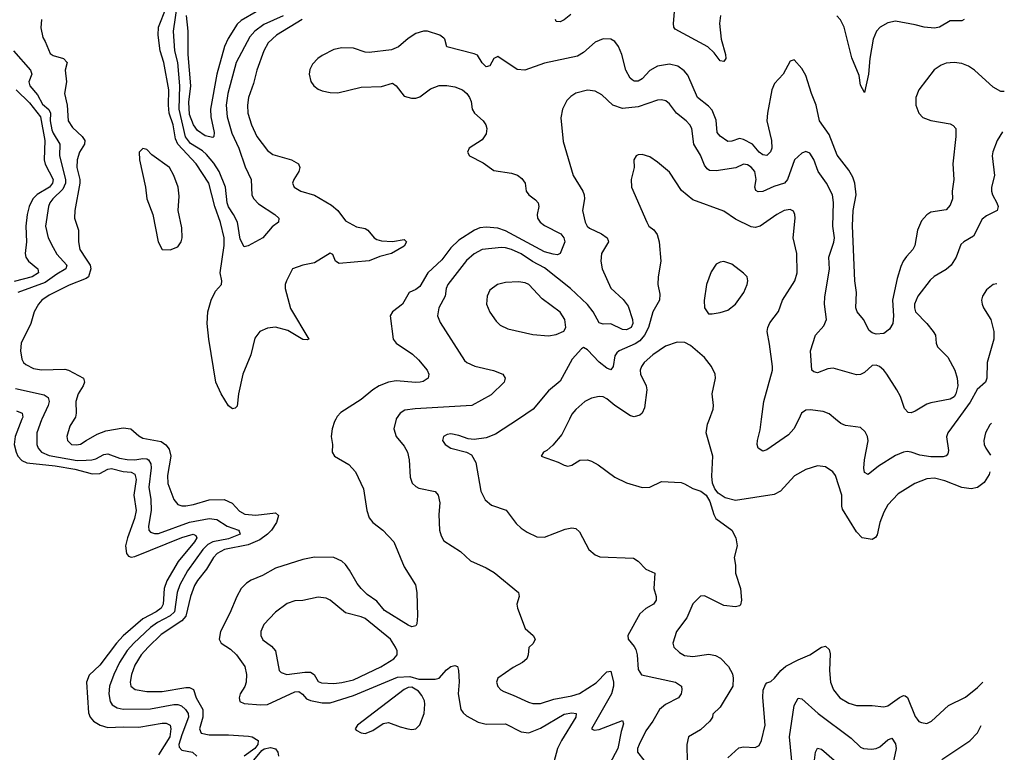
# Model space of a CAD drawing. Header units: inches. Extents: x 1552611 to 1694776, y 811966 to 917215.
# Tile 548 of 549: x 1689659 to 1694708, y 908290 to 912049. Entities that reach past the tile are written whole.
import ezdxf

# ---------------------------------------------------------------- set-up
doc = ezdxf.new("R2010")
doc.units = ezdxf.units.IN
doc.header["$MEASUREMENT"] = 0
for name, color, linetype in [('B6980', 7, 'Continuous'), ('B6981', 7, 'Continuous'), ('B6990', 7, 'Continuous'), ('B6991', 7, 'Continuous')]:
    doc.layers.add(name, color=color, linetype=linetype)

msp = doc.modelspace()

# ---------------------------------------------------------------- linework, layer by layer
at = {"layer": 'B6980', "color": 5}
for points, elevation in [([(1689670.6, 910000), (1689635.3, 909910), (1689630.1, 909870.1), (1689640.1, 909830), (1689650.1, 909810), (1689670, 909787), (1689694.9, 909774.9), (1689840.4, 909760.4), (1689942.2, 909742.2), (1690000, 909726.7)], 740), ([(1689772, 910000), (1689770, 909995.8), (1689747.5, 909930), (1689746.8, 909870), (1689753.6, 909850), (1689770, 909829.6), (1689810, 909812.4), (1689953.2, 909786.8), (1690000, 909789.2)], 760), ([(1689938.4, 910000), (1689916.5, 909963.5), (1689901.3, 909910), (1689904, 909890), (1689924.4, 909870), (1689950, 909867.1), (1689970, 909871.3), (1690000, 909889.3)], 780)]:
    msp.add_lwpolyline(points, dxfattribs=dict(at, elevation=elevation))
at = {"layer": 'B6981', "color": 5}
for points, elevation in [([(1689770.2, 912050), (1689766.7, 912006.7), (1689777, 911957), (1689790, 911937.3), (1689815.9, 911875.9), (1689830, 911864.6), (1689883.8, 911850), (1689901.7, 911830), (1689891.6, 911790), (1689899.2, 911730), (1689888.4, 911670), (1689901.6, 911610), (1689908.2, 911530), (1689930, 911495.6), (1689979.8, 911450), (1689992.5, 911430), (1689991.8, 911410), (1689965.7, 911370), (1689954, 911330), (1689951.9, 911290), (1689967, 911230), (1689967.2, 911210), (1689941.7, 911070), (1689940.2, 911030), (1689960.9, 910970), (1689959.8, 910910), (1689966.9, 910870), (1690000, 910821)], 780), ([(1689627.7, 911890), (1689713.8, 911790), (1689720.7, 911770), (1689706.6, 911730), (1689710.9, 911710), (1689750, 911663.6), (1689776.3, 911616.3), (1689808.7, 911588.7), (1689816.4, 911570), (1689815.9, 911530), (1689824.1, 911484.1), (1689830, 911466.4), (1689864.1, 911410), (1689862.3, 911350), (1689893.1, 911230), (1689894.4, 911210), (1689880.7, 911179.3), (1689828.3, 911130), (1689813.4, 911110), (1689805.9, 911090), (1689791.5, 910990), (1689805, 910930), (1689830, 910879.6), (1689850, 910846), (1689900.9, 910790), (1689895.3, 910770), (1689850, 910744.1), (1689790, 910700.1), (1689650.2, 910650)], 760), ([(1689641.2, 911690), (1689710, 911622.4), (1689765.4, 911550), (1689787.1, 911430), (1689784.3, 911330), (1689790, 911307.8), (1689830.1, 911230), (1689827.8, 911210), (1689811.3, 911190), (1689747.9, 911152.1), (1689727.1, 911130), (1689707.8, 911090), (1689697.6, 911050), (1689690.1, 910989.9), (1689694.3, 910910), (1689687.6, 910850), (1689690.1, 910830), (1689703.7, 910810), (1689752, 910770), (1689754.5, 910750), (1689723.2, 910730), (1689630, 910706.1)], 740), ([(1690000, 910721.7), (1689999, 910721), (1689913.3, 910686.7), (1689810, 910636.2), (1689772.9, 910610), (1689754.5, 910590), (1689732.3, 910550), (1689715.5, 910490), (1689667.3, 910390), (1689662.2, 910350), (1689670, 910308), (1689678.5, 910290), (1689690, 910279.1), (1689730, 910258.8), (1689770, 910253.2), (1689890, 910256), (1689910, 910250.1), (1689985.3, 910210), (1689991.8, 910190), (1689984.6, 910170), (1689959.3, 910130), (1689946.8, 910090), (1689949.1, 910030), (1689944.4, 910010), (1689938.4, 910000)], 780), ([(1689637.6, 910157.6), (1689785, 910125), (1689805.4, 910110), (1689809.4, 910090), (1689805.1, 910070), (1689772, 910000)], 760), ([(1689641.7, 910041.7), (1689671.9, 910030), (1689674.6, 910010), (1689670.6, 910000)], 740)]:
    msp.add_lwpolyline(points, dxfattribs=dict(at, elevation=elevation))
at = {"layer": 'B6990', "color": 5}
for points, elevation in [([(1691279.7, 910000), (1691272.8, 909987.2), (1691261.7, 909950), (1691256.5, 909910), (1691262.8, 909870), (1691261.7, 909830), (1691273.7, 909810), (1691346.4, 909766.4), (1691380.3, 909730), (1691421.6, 909641.6), (1691438.3, 909530), (1691450, 909493.4), (1691470, 909468.7), (1691520.5, 909430), (1691578, 909370), (1691630, 909241.6), (1691688.5, 909150), (1691695.8, 909110), (1691698, 908990), (1691695.3, 908950), (1691690, 908939.3), (1691670, 908933.6), (1691650, 908942.2), (1691530, 909018.2), (1691490, 909064.9), (1691440.6, 909100.6), (1691409.9, 909129.9), (1691390, 909155.5), (1691350, 909225.3), (1691330, 909252.9), (1691310, 909271.2), (1691270, 909289.9), (1691170, 909291.6), (1691110, 909279), (1690970, 909234.5), (1690903.5, 909196.5), (1690846.4, 909173.6), (1690821.6, 909158.4), (1690795, 909130), (1690771.9, 909090), (1690735.6, 909004.4), (1690688.2, 908910), (1690681.7, 908870), (1690692.2, 908850), (1690739.3, 908819.3), (1690770, 908790.2), (1690812.6, 908730), (1690822, 908690), (1690819.4, 908650), (1690812.8, 908627.2), (1690789.3, 908590), (1690783.5, 908570), (1690788.1, 908550), (1690810, 908540.5), (1690893.6, 908533.6), (1690930, 908535.1), (1691070, 908600.9), (1691090, 908602.8), (1691109.2, 908589.2), (1691130, 908564.1), (1691150, 908555.2), (1691210, 908543.7), (1691250, 908544.1), (1691370, 908581.7), (1691595.3, 908675.3), (1691659, 908679), (1691704.9, 908664.9), (1691790, 908665.7), (1691810, 908670.3), (1691847.2, 908712.8), (1691870, 908730.9), (1691890, 908736.2), (1691903.8, 908730), (1691909.2, 908709.2), (1691911.6, 908651.6), (1691907.9, 908590), (1691921.3, 908510), (1691932.3, 908492.3), (1691950, 908476.5), (1692010, 908444.1), (1692050, 908434.6), (1692150, 908436.1), (1692230, 908394.3), (1692270, 908390.1), (1692330, 908413.3), (1692450, 908485.2), (1692490, 908493.1), (1692511.5, 908490), (1692511.3, 908470), (1692436.9, 908350), (1692417, 908310), (1692379.2, 908170)], 820), ([(1691589.8, 910000), (1691576.5, 909950), (1691588.5, 909910), (1691630, 909861.3), (1691648, 909830), (1691656.5, 909790), (1691661.8, 909701.8), (1691671.3, 909671.3), (1691690, 909653.7), (1691705.7, 909645.7), (1691789.1, 909629.1), (1691804.2, 909610), (1691812.6, 909570), (1691807.9, 909510), (1691812.3, 909430), (1691820.6, 909400.6), (1691834.3, 909374.3), (1691919.8, 909319.8), (1691970, 909271.7), (1692050, 909236.9), (1692092.5, 909212.5), (1692217.3, 909110), (1692219.1, 909090), (1692207.3, 909050), (1692210.6, 909030), (1692250, 908924.7), (1692292, 908890), (1692302, 908870), (1692290.9, 908849.1), (1692270, 908828), (1692266.4, 908790), (1692259.1, 908770), (1692237.1, 908750), (1692190, 908725.7), (1692110.4, 908670), (1692103.1, 908650), (1692110, 908627.7), (1692125.5, 908610), (1692141.2, 908601.2), (1692190, 908584), (1692267.9, 908547.9), (1692290, 908540.7), (1692330, 908541.1), (1692397.9, 908562.1), (1692490, 908579.4), (1692530, 908592.3), (1692614, 908646), (1692670, 908703.2), (1692690, 908706), (1692703.2, 908650), (1692703, 908630), (1692693.1, 908590), (1692591, 908410), (1692604.2, 908404.2), (1692630, 908406.4), (1692750, 908452.4), (1692755.6, 908435.6), (1692743.1, 908396.9), (1692726.1, 908310), (1692683.9, 908230)], 840), ([(1692215.8, 910000), (1692097.9, 909922.1), (1692050, 909904.2), (1691990, 909895.1), (1691958.3, 909898.3), (1691910, 909915.3), (1691870, 909923.5), (1691850, 909920.4), (1691832.7, 909910), (1691827.6, 909890), (1691840.4, 909870), (1691870, 909850.4), (1691950, 909830.4), (1691975.6, 909815.6), (1691997.5, 909777.5), (1692023.2, 909630), (1692045, 909585), (1692077.3, 909557.3), (1692153.3, 909533.3), (1692204.3, 909464.3), (1692230, 909440.3), (1692260.4, 909420.4), (1692310, 909396.5), (1692350, 909393.4), (1692455.2, 909435.2), (1692490, 909442), (1692510, 909438.8), (1692530, 909421), (1692577.1, 909330), (1692610, 909303.1), (1692633.7, 909293.7), (1692806.2, 909286.2), (1692830, 909270.8), (1692870, 909230.6), (1692915.5, 909210), (1692910.3, 909130), (1692921.7, 909090), (1692921.7, 909070), (1692908.2, 909050), (1692870, 909027.1), (1692839.1, 909000.9), (1692777.6, 908890), (1692778, 908870), (1692810, 908833.8), (1692818, 908818), (1692825.2, 908790), (1692830, 908714.8), (1692847.5, 908687.5), (1693021.6, 908650), (1693051.6, 908630), (1693054.4, 908610), (1693050.1, 908589.9), (1693036.9, 908570), (1692970, 908535.5), (1692939.2, 908510), (1692905.3, 908450), (1692870, 908400.4), (1692834.4, 908330), (1692826.7, 908310), (1692827.2, 908290), (1692859.5, 908250)], 860), ([(1692477.8, 910000), (1692438.6, 909921.4), (1692393.3, 909866.7), (1692361.3, 909838.7), (1692344.7, 909830), (1692332, 909810), (1692419.5, 909779.5), (1692450, 909762.8), (1692470, 909758.8), (1692490, 909764), (1692531.7, 909788.3), (1692570, 909790.4), (1692590, 909784.4), (1692625.1, 909765.1), (1692710, 909702), (1692770, 909672.4), (1692850, 909648), (1692890, 909650.5), (1692950, 909679.3), (1693050, 909673.7), (1693067.5, 909667.5), (1693110, 909643), (1693150.6, 909630.6), (1693178, 909610), (1693197.3, 909577.3), (1693217.3, 909510), (1693228, 909490), (1693310.2, 909430.2), (1693331.2, 909391.2), (1693337.2, 909350), (1693322.4, 909290), (1693329, 909250), (1693329.1, 909210), (1693354, 909130), (1693359.5, 909070), (1693354.1, 909045.9), (1693350, 909040.9), (1693330, 909036.2), (1693270, 909043.1), (1693170, 909093), (1693150, 909091.5), (1693110, 909051.6), (1693079.8, 908980.2), (1693027.4, 908910), (1693008, 908850), (1693013.4, 908830), (1693042, 908802), (1693067.3, 908787.3), (1693110, 908781.7), (1693193.2, 908793.2), (1693226.9, 908786.9), (1693252.7, 908772.7), (1693293.7, 908730), (1693313.4, 908693.4), (1693318, 908670), (1693314.9, 908630), (1693250, 908522), (1693213.7, 908486.3), (1693210.9, 908470.9), (1693198, 908450), (1693150, 908406), (1693087.7, 908370), (1693079.3, 908330), (1693080.8, 908240.8)], 880), ([(1694633.9, 909729), (1694630, 909715.1), (1694605, 909675), (1694570, 909648.2), (1694538, 909642), (1694490, 909649), (1694403.4, 909683.4), (1694350, 909696.7), (1694310, 909694), (1694248.8, 909670), (1694163.3, 909616.7), (1694110, 909559.7), (1694090, 909523), (1694070.1, 909469.9), (1694054.8, 909405.2), (1694047.6, 909392.4), (1694030, 909381.8), (1693979.3, 909390), (1693950, 909422), (1693878.3, 909538.3), (1693873.8, 909553.8), (1693874.2, 909610), (1693842.2, 909710), (1693827.6, 909730), (1693790, 909754.3), (1693750, 909759.7), (1693690, 909742), (1693632.1, 909707.9), (1693559.5, 909630), (1693527, 909613), (1693330, 909582.9), (1693276.2, 909596.2), (1693240.1, 909620.1), (1693222.5, 909642.5), (1693211.7, 909671.7), (1693207.5, 909707.5), (1693212.8, 909810), (1693178.3, 909930), (1693186.4, 909973.6), (1693196.2, 910000)], 880), ([(1693653.1, 910000), (1693628.4, 909950), (1693601.8, 909918.2), (1693490, 909842.2), (1693470, 909834.7), (1693446.2, 909850), (1693440.9, 909870), (1693442.4, 909890), (1693455.9, 909944.1), (1693462.8, 910000)], 860), ([(1694468.7, 910000), (1694417.1, 909930), (1694411.6, 909908.4), (1694422.2, 909837.8), (1694418.6, 909821.4), (1694409.5, 909810.5), (1694393.9, 909806.1), (1694330, 909805.3), (1694274.4, 909814.4), (1694230, 909830.7), (1694210, 909833.3), (1694190, 909829.8), (1694150, 909812.8), (1694061.8, 909758.2), (1694010, 909715.6), (1693990, 909725.2), (1693987.5, 909747.5), (1693990, 909790.8), (1694008.8, 909888.8), (1694006, 909910), (1693994.6, 909934.6), (1693970, 909956.3), (1693893.3, 909966.7), (1693870, 909976.4), (1693841.8, 910000)], 860), ([(1694642.3, 909978.7), (1694632.7, 909970), (1694610.3, 909930), (1694601.7, 909890), (1694604.2, 909870), (1694612.4, 909850), (1694636.8, 909815)], 880), ([(1690000, 909889.3), (1690056.7, 909923.3), (1690099.9, 909940.1), (1690190, 909954.4), (1690229.5, 909949.5), (1690270, 909913.8), (1690290, 909902.5), (1690384.2, 909884.2), (1690408.2, 909868.2), (1690425.4, 909845.4), (1690433.5, 909810), (1690416.8, 909710), (1690418.5, 909670), (1690450, 909587.2), (1690470, 909561.5), (1690490, 909554.8), (1690510, 909554.7), (1690550, 909561.6), (1690630, 909585.4), (1690706.8, 909586.8), (1690749.1, 909569.1), (1690786.7, 909526.6), (1690812.5, 909512.5), (1690870, 909506.6), (1690970, 909518.8), (1690985.9, 909505.9), (1690975.1, 909470), (1690950.5, 909430), (1690930, 909409.1), (1690890, 909381), (1690830, 909355.4), (1690709.4, 909330), (1690671.9, 909310), (1690652.1, 909290), (1690616, 909230), (1690570, 909172.2), (1690554.8, 909145.2), (1690534.3, 909090), (1690510.7, 908989.3), (1690490, 908964.3), (1690385, 908895), (1690316.8, 908830), (1690282.5, 908790), (1690250, 908736.5), (1690232.2, 908690), (1690225.9, 908650), (1690229.4, 908630), (1690251.7, 908611.7), (1690310, 908601.9), (1690390, 908602.1), (1690510, 908622.3), (1690530, 908622.1), (1690550, 908611.6), (1690564.4, 908570), (1690597.5, 908510), (1690597.4, 908470), (1690580.6, 908410), (1690588.6, 908388.6), (1690630, 908380.5), (1690730, 908380.1), (1690832.6, 908372.6), (1690850.6, 908370), (1690881.3, 908350), (1690879.5, 908330), (1690864.2, 908310), (1690809.2, 908270.8)], 780), ([(1690000, 909789.2), (1690029.3, 909790.7), (1690050, 909796.6), (1690090, 909817.6), (1690110, 909821.5), (1690170, 909800.1), (1690210, 909792.1), (1690250, 909791.5), (1690290, 909797.9), (1690310, 909795.8), (1690319, 909790), (1690331, 909771), (1690333.2, 909750), (1690321.8, 909650), (1690332.1, 909587.9), (1690333.5, 909530), (1690319.2, 909450), (1690321.4, 909430), (1690330, 909419.7), (1690350, 909412.7), (1690370, 909413.6), (1690530, 909471.2), (1690630.5, 909490.5), (1690670, 909484.7), (1690722, 909450), (1690781.1, 909430), (1690784.3, 909424.3), (1690789.8, 909409.8), (1690730, 909385.4), (1690649.3, 909370.7), (1690623.6, 909356.4), (1690597.8, 909330), (1690519.3, 909220.7), (1690480.3, 909150), (1690466.8, 909110), (1690451.9, 909010), (1690430.6, 908990), (1690364.7, 908955.3), (1690330, 908931.1), (1690243.6, 908850), (1690210, 908812.1), (1690171.3, 908750), (1690141.6, 908690), (1690120.1, 908630), (1690116.2, 908590), (1690122.3, 908550), (1690132.8, 908532.8), (1690158.7, 908518.7), (1690190, 908510.6), (1690330, 908512.5), (1690450, 908536), (1690470, 908535.5), (1690488.6, 908528.6), (1690509.5, 908510), (1690521.9, 908490), (1690524, 908470), (1690490, 908380.3), (1690475.7, 908330), (1690476.2, 908316.2), (1690490, 908301.6), (1690545.5, 908290), (1690566.7, 908270)], 760), ([(1690000, 909726.7), (1690030, 909718.7), (1690070, 909721.4), (1690110, 909742.3), (1690130, 909746.3), (1690190, 909731), (1690230, 909727.1), (1690250, 909716.6), (1690255.9, 909690), (1690244.9, 909610), (1690255.3, 909530), (1690247.2, 909490), (1690211.7, 909390), (1690201.9, 909350), (1690205.8, 909310), (1690217.1, 909297.1), (1690230, 909291.4), (1690250, 909294.7), (1690490, 909392.1), (1690548.6, 909408.6), (1690562.2, 909402.2), (1690566.8, 909390), (1690555.2, 909370), (1690471.4, 909268.6), (1690412.7, 909170), (1690399.6, 909130), (1690393.8, 909050), (1690385.1, 909030), (1690359.1, 909010), (1690290, 908974.3), (1690190, 908886.9), (1690155.2, 908850), (1690070, 908737.4), (1690014.3, 908685.7), (1690001.5, 908650), (1690012.1, 908492), (1690019.8, 908470), (1690037.1, 908450), (1690072.3, 908430), (1690110, 908417.2), (1690190, 908421.1), (1690270, 908418.7), (1690390, 908439.1), (1690410, 908439.4), (1690429.6, 908429.6), (1690434.5, 908410), (1690428.3, 908370), (1690370, 908276.9)], 740), ([(1693290, 908262.4), (1693346.6, 908313.4), (1693370, 908317.8), (1693430, 908314.9), (1693450, 908325.3), (1693463.1, 908350), (1693481.1, 908430), (1693468.8, 908571.2), (1693471.2, 908608.8), (1693482.3, 908637.7), (1693490, 908647.3), (1693510, 908653), (1693530, 908670.4), (1693561.4, 908710), (1693587.8, 908732.2), (1693650, 908765.2), (1693710, 908790.2), (1693770, 908830.2), (1693790, 908835.3), (1693810, 908818), (1693814.8, 908794.8), (1693810.8, 908710), (1693816.9, 908650), (1693831.5, 908610), (1693864.6, 908570), (1693910, 908542.5), (1693950, 908529.4), (1694030, 908530.2), (1694090, 908522.9), (1694110, 908528.4), (1694170, 908572), (1694190, 908581), (1694199.1, 908579.1), (1694211.8, 908571.8), (1694250, 908474.4), (1694260.2, 908460.2), (1694270, 908448.4), (1694282.5, 908442.5), (1694310, 908438.7), (1694333.6, 908450), (1694421.6, 908530), (1694507.8, 908572.2), (1694570, 908623.2), (1694596.7, 908650.5)], 880), ([(1693621.2, 908210), (1693606.9, 908370), (1693629.2, 908530), (1693650, 908567), (1693670, 908563.6), (1693753.1, 908490), (1693922.1, 908362.1), (1693970, 908316.9), (1693984.9, 908310), (1694026.3, 908306.3), (1694050, 908309.4), (1694070, 908317.7), (1694110, 908353.2), (1694130, 908363.2), (1694150, 908334), (1694153.3, 908310), (1694135.5, 908230)], 860), ([(1694387.4, 908252.6), (1694530, 908348.3), (1694569.8, 908390), (1694589, 908428.2)], 860), ([(1690860.2, 908250), (1690900.2, 908299.8), (1690912.7, 908307.3), (1690945.6, 908314.4), (1690970, 908307.9), (1690982.7, 908290), (1690985.4, 908270)], 780), ([(1693733.5, 908250), (1693739.7, 908290), (1693750, 908310.6), (1693770, 908306), (1693834.7, 908250)], 840)]:
    msp.add_lwpolyline(points, dxfattribs=dict(at, elevation=elevation))
for points, elevation in [([(1691190, 909086.2), (1691111.1, 909068.9), (1691070, 909067.2), (1691030, 909054.3), (1690970.3, 909009.7), (1690910, 908945.1), (1690894.9, 908910), (1690895.3, 908890), (1690906.4, 908866.4), (1690950, 908835.3), (1690970.2, 908810), (1690989.2, 908710), (1690999.2, 908699.2), (1691029.5, 908689.4), (1691121.4, 908701.4), (1691150, 908700.7), (1691168.6, 908688.6), (1691190, 908653.5), (1691206.2, 908646.2), (1691270, 908643.7), (1691310, 908648.2), (1691370, 908662.1), (1691510, 908728.6), (1691577.3, 908770), (1691594.2, 908790), (1691594.5, 908810), (1691586, 908830), (1691559.4, 908870), (1691430, 908976.8), (1691410, 908986), (1691330, 909005.6), (1691250, 909071.2), (1691230, 909080.4)], 840), ([(1691670, 908624.7), (1691650, 908622.6), (1691630, 908612.8), (1691391.2, 908430), (1691379.6, 908410), (1691384.1, 908404.1), (1691410, 908390.2), (1691430, 908387.2), (1691470, 908401.2), (1691522.9, 908437.1), (1691550, 908443.4), (1691610, 908420.1), (1691649.8, 908410.2), (1691670, 908406.5), (1691690, 908411.1), (1691710, 908431.3), (1691733.4, 908490), (1691736.3, 908536.3), (1691733.7, 908553.7), (1691721.1, 908581.1), (1691703.3, 908603.3)], 820)]:
    msp.add_lwpolyline(points, close=True, dxfattribs=dict(at, elevation=elevation))
at = {"layer": 'B6991', "color": 5}
for points, elevation in [([(1691107.9, 912050), (1690976.3, 911970), (1690932.6, 911930), (1690911.3, 911890), (1690874, 911790), (1690858, 911722), (1690831.6, 911650), (1690826.3, 911610), (1690829.5, 911570), (1690847.1, 911510), (1690875.3, 911450), (1690930, 911377.3), (1690956.7, 911356.7), (1691053.4, 911330), (1691088.5, 911310), (1691096, 911290), (1691090.3, 911270.3), (1691065, 911230), (1691057.6, 911210), (1691065.8, 911190), (1691100.4, 911170), (1691170, 911148.2), (1691257.3, 911097.3), (1691289.4, 911069.4), (1691330, 911017.6), (1691386, 910986), (1691430, 910977), (1691444, 910970), (1691476.4, 910930), (1691490, 910921.5), (1691514.7, 910914.7), (1691570, 910911.3), (1691630, 910921.3), (1691642.4, 910910), (1691630, 910887.8), (1691566, 910850), (1691506, 910834), (1691450, 910812.2), (1691297.7, 910797.7), (1691278, 910810), (1691264, 910844), (1691250.8, 910850.8), (1691170, 910802.3), (1691110.2, 910789.8), (1691057.1, 910770), (1691027.8, 910710), (1691020.8, 910690), (1691020.2, 910670), (1691047.5, 910567.5), (1691142, 910410), (1691133.7, 910406.3), (1691110, 910408.1), (1691033.9, 910453.9), (1690970, 910470.9), (1690930, 910467.1), (1690890, 910449.7), (1690865.3, 910414.7), (1690843.5, 910330), (1690803.7, 910230), (1690781.1, 910130), (1690773.2, 910066.8), (1690764.4, 910055.6), (1690750, 910053), (1690730, 910068.6), (1690692, 910130), (1690665.4, 910190), (1690629.1, 910409.1), (1690620.4, 910490), (1690624.3, 910550), (1690641.5, 910610), (1690663.7, 910656.3), (1690693.8, 910690), (1690695.4, 910710), (1690686.6, 910750), (1690706.9, 910890), (1690707.2, 910930), (1690688.5, 911008.5), (1690658.7, 911090), (1690628.6, 911210), (1690563.4, 911310), (1690470, 911410), (1690458.3, 911438.3), (1690445.3, 911510), (1690425.9, 911570), (1690421.9, 911610), (1690423.5, 911690), (1690397.7, 911830), (1690379, 911890), (1690369, 911970), (1690369.9, 912010), (1690409.9, 912110)], 780), ([(1691010, 912069.1), (1690910, 912024), (1690865.3, 911990), (1690838.6, 911961.4), (1690769, 911830), (1690725.3, 911670), (1690717.5, 911610), (1690723.1, 911550), (1690746.1, 911466.1), (1690782.9, 911390), (1690814.4, 911294.4), (1690846.5, 911230), (1690850, 911148), (1690859, 911130), (1690883.7, 911103.7), (1690967.7, 911050), (1690986.8, 911030), (1690986, 911010), (1690954.2, 910985.8), (1690906, 910930), (1690830, 910889.3), (1690810, 910884), (1690790, 910922.7), (1690775, 911010), (1690755.9, 911050), (1690730, 911089.1), (1690722.6, 911110), (1690714.1, 911190), (1690682.3, 911270), (1690653.5, 911313.5), (1690616.9, 911356.9), (1690595.6, 911375.6), (1690534.2, 911414.1), (1690508.8, 911448.8), (1690477, 911590), (1690480.8, 911710), (1690469.3, 911830), (1690454.2, 911890), (1690446.8, 911990), (1690467.8, 912130)], 760), ([(1690872.1, 912090), (1690794.7, 912045.3), (1690773.8, 912026.2), (1690727.5, 911952.5), (1690708.3, 911911.7), (1690669.2, 911770), (1690637.3, 911590), (1690638.3, 911550), (1690656.8, 911470), (1690654.7, 911450), (1690650, 911444.8), (1690610, 911453.6), (1690570, 911480.7), (1690550, 911509), (1690530, 911563.1), (1690526.7, 911626.7), (1690536.7, 911710), (1690522.6, 911870), (1690523.1, 911990), (1690513.5, 912070)], 740), ([(1693252.2, 912070), (1693247.9, 912030), (1693256.3, 911950), (1693277.5, 911870), (1693278.8, 911850), (1693270, 911834.5), (1693250, 911837.8), (1693219.1, 911879.1), (1693186.8, 911910), (1693020, 912000), (1693012.2, 912010), (1693011.2, 912030), (1693017.2, 912090)], 780), ([(1692484.7, 912075.3), (1692450, 912048.3), (1692430, 912038.2), (1692410, 912040.7), (1692405.6, 912050)], 780), ([(1694501, 912050), (1694490, 912042.7), (1694430, 912042.9), (1694375.3, 912010), (1694350, 912005.1), (1694296, 912010), (1694250, 912023.4), (1694150, 912041.6), (1694110, 912033.7), (1694070.2, 912010), (1694052.6, 911990), (1694034.5, 911950), (1694018.5, 911850), (1694011.1, 911768.9), (1693990, 911675.3), (1693970, 911713.2), (1693962.9, 911762.9), (1693926.5, 911853.5), (1693887.1, 912010), (1693868.4, 912048.4), (1693849.3, 912069.3)], 780), ([(1694707.5, 911680), (1694690, 911681.3), (1694650, 911703.2), (1694555, 911790), (1694524.2, 911810), (1694490, 911823.8), (1694450, 911828.7), (1694410, 911826.3), (1694383.3, 911816.6), (1694347.4, 911792.6), (1694269.1, 911690), (1694254.4, 911650), (1694253, 911610), (1694268.4, 911570), (1694290, 911547.8), (1694330, 911531.6), (1694430, 911514), (1694445.9, 911505.9), (1694459, 911490), (1694459.7, 911450), (1694443.2, 911310), (1694448.4, 911230), (1694440.2, 911170), (1694442.6, 911130), (1694430, 911098), (1694410, 911074.2), (1694330, 911062), (1694310, 911048.3), (1694283.7, 911016.3), (1694261.6, 910970), (1694249.1, 910890), (1694238.3, 910870), (1694205.3, 910834.7), (1694189.5, 910810.5), (1694176.7, 910783.3), (1694158.1, 910721.9), (1694134.9, 910610), (1694139.4, 910530), (1694136.1, 910490), (1694118, 910462), (1694090, 910439.2), (1694050, 910435.5), (1694030, 910442.7), (1694014.7, 910454.7), (1693985.8, 910510), (1693953.5, 910550), (1693945.6, 910570), (1693949.9, 910650), (1693941.8, 910710), (1693928.6, 910991.4), (1693932.6, 911070), (1693948.3, 911150), (1693940.7, 911210), (1693930, 911240.8), (1693910, 911276.5), (1693850, 911354.7), (1693810, 911459.7), (1693759.8, 911530), (1693743, 911610), (1693718.5, 911670), (1693690, 911762), (1693670, 911799.5), (1693630, 911842.7), (1693610, 911837.2), (1693573.1, 911770), (1693530, 911722.6), (1693515.9, 911690), (1693493, 911570), (1693489.6, 911530.3), (1693513.9, 911430), (1693515, 911390), (1693508.7, 911371.3), (1693490, 911352.1), (1693470, 911355), (1693450, 911369.9), (1693417, 911410), (1693370, 911434.8), (1693350, 911438.7), (1693310, 911425.2), (1693290, 911425), (1693250, 911451.9), (1693235.7, 911470), (1693230, 911534), (1693210, 911585), (1693190, 911606), (1693133.6, 911650), (1693084.6, 911764.6), (1693066.1, 911786.1), (1693033.7, 911810), (1692990, 911820.7), (1692930, 911810.4), (1692890, 911789.1), (1692850, 911746.3), (1692830, 911734.5), (1692810, 911732.9), (1692799.8, 911739.8), (1692789.1, 911749.1), (1692766.9, 911790), (1692746.5, 911870), (1692730, 911911.8), (1692710, 911938), (1692689.7, 911949.7), (1692650, 911950.8), (1692610, 911934.4), (1692550, 911880.3), (1692518.3, 911861.7), (1692350, 911826.5), (1692249.8, 911789.8), (1692210, 911793.8), (1692110, 911859.5), (1692090.4, 911849.6), (1692070, 911812.3), (1692050, 911806.6), (1692030, 911827.3), (1692006.7, 911866.7), (1691990, 911874.7), (1691849, 911910), (1691839.3, 911950), (1691834.5, 911954.5), (1691813.2, 911970), (1691750, 911989.6), (1691730, 911989.7), (1691690, 911978.9), (1691650, 911953), (1691601.6, 911910), (1691565.7, 911894.3), (1691450, 911880.4), (1691430, 911882.4), (1691370, 911902.5), (1691310, 911905), (1691270, 911895.5), (1691210, 911865), (1691187.4, 911850), (1691159.6, 911820.4), (1691146.5, 911793.5), (1691143.6, 911770), (1691152.1, 911732), (1691167.2, 911710), (1691190, 911693.1), (1691210, 911684.9), (1691250, 911676), (1691290, 911674), (1691410, 911702.2), (1691513.7, 911706.3), (1691570, 911723.8), (1691590, 911710.6), (1691630, 911656), (1691667.1, 911647.1), (1691690, 911646.8), (1691710, 911654), (1691766.1, 911693.9), (1691810, 911711.6), (1691848.3, 911711.7), (1691890, 911704.9), (1691930, 911688.7), (1691951.1, 911671.1), (1691965.7, 911650), (1691974.3, 911630), (1691979.6, 911590), (1691990.3, 911570), (1692035.3, 911530), (1692049.1, 911510), (1692053.6, 911490), (1692050, 911463.7), (1692030, 911432.8), (1691963.8, 911390), (1691954.9, 911370), (1691965.5, 911350), (1692035.3, 911315.3), (1692090, 911275.5), (1692181.1, 911261.1), (1692211, 911251), (1692234.3, 911234.3), (1692250.3, 911210), (1692256, 911170), (1692268.8, 911150), (1692304.5, 911124.5), (1692316.9, 911110), (1692321.1, 911090), (1692312.1, 911050), (1692314.2, 911030), (1692328.3, 911010), (1692350, 910993.7), (1692434, 910950), (1692449, 910930), (1692453.8, 910910), (1692430, 910848.7), (1692417.1, 910842.9), (1692394.4, 910845.6), (1692350, 910857.3), (1692150, 910966.4), (1692110, 910978.7), (1692050, 910985.1), (1692018.7, 910981.3), (1691990.1, 910969.9), (1691910, 910917.5), (1691870, 910877.7), (1691822.7, 910817.3), (1691751.9, 910750), (1691710, 910679.3), (1691690, 910664.9), (1691655.6, 910650), (1691621.1, 910590), (1691570.5, 910550), (1691558, 910530), (1691574.4, 910410), (1691588.5, 910390), (1691673, 910333), (1691704.3, 910304.3), (1691748.9, 910250), (1691757.6, 910230), (1691753, 910210), (1691727.6, 910192.4), (1691711.5, 910188.5), (1691690, 910186.8), (1691590, 910196.2), (1691550, 910188.8), (1691501.5, 910170), (1691470.2, 910150), (1691410, 910099.8), (1691306.2, 910033.8), (1691286.7, 910013.3), (1691279.7, 910000)], 820), ([(1694698.5, 911474.6), (1694671, 911429), (1694648.5, 911371.5), (1694645.8, 911350), (1694656.5, 911250), (1694641.5, 911190), (1694642.3, 911170), (1694646.3, 911150), (1694669, 911110), (1694675.3, 911090), (1694670.3, 911070), (1694616.6, 911043.4), (1694594.6, 911025.4), (1694550, 910938.7), (1694499.3, 910910), (1694485.2, 910894.8), (1694460.2, 910830), (1694435.2, 910790), (1694410, 910767.7), (1694348.3, 910731.7), (1694327, 910713), (1694264, 910630), (1694247.1, 910590), (1694246.3, 910570), (1694252.8, 910550), (1694310.7, 910490.7), (1694343.2, 910450), (1694354.4, 910430), (1694358.3, 910390), (1694365.7, 910370), (1694417.9, 910317.9), (1694454.2, 910250), (1694466.2, 910210), (1694469.2, 910170), (1694459.7, 910130), (1694450, 910114.3), (1694430, 910101.4), (1694330, 910083.8), (1694310, 910076.5), (1694250, 910039.8), (1694230, 910032.4), (1694214.4, 910034.4), (1694195, 910055), (1694175.7, 910115.7), (1694157, 910150), (1694105.7, 910230), (1694090, 910250.8), (1694067.3, 910270), (1694050, 910276.8), (1694030, 910275), (1693990, 910239.2), (1693970, 910227.8), (1693950, 910227.3), (1693830, 910261.1), (1693802.5, 910257.5), (1693750, 910236.9), (1693730, 910241.6), (1693720.7, 910250), (1693713.5, 910350), (1693739.7, 910430), (1693781.8, 910478.2), (1693795.3, 910510), (1693786.2, 910590), (1693787, 910627), (1693811.2, 910768.8), (1693807.9, 910830), (1693833.2, 910906.8), (1693836.5, 910930), (1693827.8, 910990), (1693831.1, 911111.1), (1693826, 911150), (1693795.6, 911210), (1693753.4, 911270), (1693730, 911331.8), (1693710, 911365.1), (1693690, 911372.8), (1693670, 911365.1), (1693631.5, 911330), (1693595.8, 911230), (1693579.7, 911210), (1693526.1, 911193.9), (1693470, 911167.8), (1693446.2, 911166.2), (1693433.4, 911173.4), (1693429, 911189), (1693434.9, 911230), (1693428.1, 911270), (1693410, 911292.6), (1693390, 911304), (1693370, 911307), (1693331.1, 911288.9), (1693230, 911273.5), (1693195.5, 911275.5), (1693183.1, 911283.1), (1693170, 911303), (1693150, 911354.3), (1693115.3, 911410), (1693105.3, 911490), (1693095, 911510), (1693076.8, 911530), (1693026, 911570), (1692990, 911618), (1692972.2, 911632.2), (1692950, 911637.8), (1692930, 911636.5), (1692830, 911602), (1692750, 911592.8), (1692700.7, 911610), (1692643.1, 911663.1), (1692610, 911682.6), (1692570, 911687.2), (1692510, 911672.6), (1692484.5, 911655.5), (1692464.8, 911635.2), (1692441.3, 911590), (1692434, 911546), (1692444.8, 911424.8), (1692496, 911250), (1692546, 911170), (1692552.8, 911150), (1692554.3, 911130), (1692545.3, 911070), (1692558.4, 911010), (1692568.4, 910990), (1692580, 910980), (1692641.3, 910950), (1692670.4, 910930), (1692675.8, 910915.8), (1692677.6, 910910), (1692642.6, 910850), (1692639.4, 910810), (1692645.8, 910770), (1692690, 910671.8), (1692753.5, 910613.5), (1692779, 910579), (1692801.6, 910510), (1692802.5, 910490), (1692793.7, 910470), (1692770, 910457.9), (1692750, 910459.7), (1692690, 910489.1), (1692650, 910487.6), (1692630, 910494.5), (1692599.3, 910550), (1692570, 910588.4), (1692483, 910670), (1692350, 910775.7), (1692288.5, 910808.5), (1692230, 910847.6), (1692181.1, 910870), (1692150, 910878.6), (1692130, 910880.2), (1692030, 910869.8), (1691990, 910848.4), (1691950, 910813.7), (1691853.4, 910690), (1691845.5, 910670), (1691841.1, 910630), (1691808.2, 910570), (1691802, 910530), (1691814.6, 910494.6), (1691940.3, 910300.3), (1691952, 910290), (1691991.9, 910271.9), (1692088.7, 910248.7), (1692136.3, 910230), (1692148.5, 910210), (1692143.7, 910190), (1692075.6, 910124.4), (1691978, 910070), (1691686.9, 910053.1), (1691634, 910046), (1691610.2, 910029.8), (1691590, 910000.9), (1691589.8, 910000)], 840), ([(1693462.8, 910000), (1693473.8, 910090), (1693518.4, 910250), (1693519.3, 910270), (1693504.2, 910384.2), (1693491.1, 910448.9), (1693494.7, 910470), (1693505.8, 910494.2), (1693548.9, 910551.1), (1693569.8, 910610.2), (1693633.1, 910710), (1693644.6, 910750), (1693642.9, 910850), (1693624.2, 910930), (1693635, 911030), (1693633.3, 911050), (1693626, 911066), (1693610, 911075.1), (1693579.3, 911070), (1693540.3, 911050), (1693455.5, 910990), (1693430, 910983.5), (1693410, 910985.6), (1693330, 911025), (1693270, 911066), (1693110, 911124.7), (1693052.7, 911172.7), (1692990, 911266.6), (1692930, 911318.9), (1692890, 911344.7), (1692850, 911357.6), (1692830, 911356.2), (1692820.7, 911350), (1692808.4, 911330), (1692810.3, 911290), (1692794.3, 911230), (1692796, 911190), (1692874, 911010), (1692885.3, 910990), (1692910.2, 910970.2), (1692927.8, 910947.8), (1692938.2, 910910), (1692946.3, 910810), (1692932.4, 910730), (1692930.4, 910690), (1692940.7, 910640.7), (1692938.8, 910610), (1692905, 910550), (1692882.7, 910470), (1692863.3, 910430), (1692837.9, 910402.1), (1692814.4, 910385.6), (1692733.4, 910350), (1692720.6, 910339.4), (1692710, 910324.5), (1692701.3, 910270), (1692690, 910253), (1692670, 910260.3), (1692630, 910292.2), (1692570, 910355.1), (1692550, 910367.3), (1692539, 910361), (1692492.1, 910307.9), (1692430, 910195.1), (1692370, 910145.1), (1692291.6, 910050), (1692215.8, 910000)], 860), ([(1690000, 910821), (1690020.9, 910790), (1690023.2, 910770), (1690011.3, 910730), (1690000, 910721.7)], 780), ([(1694668.4, 910694.2), (1694650, 910689.6), (1694616.7, 910663.3), (1694594.9, 910630), (1694590.4, 910610), (1694594.4, 910590), (1694601.3, 910570), (1694638.3, 910510), (1694654.4, 910450), (1694653.4, 910410), (1694618.8, 910290), (1694617.7, 910210), (1694611.2, 910188.8), (1694567.9, 910152.1), (1694532.9, 910087.1), (1694468.7, 910000)], 860), ([(1693196.2, 910000), (1693214.5, 910050), (1693217, 910070), (1693209.6, 910130), (1693227, 910210), (1693224.5, 910230), (1693205.6, 910270), (1693170, 910315.1), (1693097.8, 910377.8), (1693070, 910392.1), (1693030, 910394.4), (1692970, 910374.3), (1692905.4, 910330), (1692861.4, 910290), (1692847.1, 910270), (1692840.9, 910250), (1692842.7, 910230), (1692871.2, 910170), (1692874, 910150), (1692862.8, 910057.2), (1692850.2, 910029.8), (1692839.4, 910020.6), (1692810, 910011.9), (1692790, 910017.2), (1692710, 910069.8), (1692670, 910104.5), (1692650, 910113.3), (1692630, 910115.8), (1692590, 910106.9), (1692556.5, 910090), (1692510, 910049.7), (1692490, 910024.4), (1692477.8, 910000)], 880), ([(1693841.8, 910000), (1693810, 910026.6), (1693778, 910038), (1693712.5, 910047.5), (1693690, 910045.1), (1693668, 910030), (1693653.1, 910000)], 860)]:
    msp.add_lwpolyline(points, dxfattribs=dict(at, elevation=elevation))
for points, elevation in [([(1690290, 911388.7), (1690270.9, 911369.1), (1690273, 911330), (1690304.2, 911190), (1690310.3, 911130), (1690342.4, 911050), (1690368.7, 910910), (1690390, 910870.5), (1690430, 910868), (1690470, 910883.8), (1690486.3, 910910), (1690491.8, 910930), (1690490, 910982), (1690470.7, 911070), (1690476.2, 911143.8), (1690472.2, 911190), (1690449.8, 911250), (1690427, 911290), (1690335.7, 911355.7), (1690310, 911383.7)], 820), ([(1693270, 910808.3), (1693250, 910805.4), (1693230, 910794.7), (1693205.1, 910754.9), (1693180.9, 910690), (1693168.4, 910608.4), (1693170.6, 910570), (1693190, 910540.7), (1693210, 910539.1), (1693250, 910547.2), (1693290, 910559), (1693330, 910590.3), (1693372.2, 910650), (1693389.7, 910690), (1693393, 910710), (1693389.4, 910730), (1693370, 910749.4), (1693310, 910794.3)], 880), ([(1692215.9, 910704.1), (1692150, 910700.4), (1692109.3, 910690.7), (1692070, 910662), (1692055.3, 910630), (1692053.1, 910590), (1692070, 910548.4), (1692101.8, 910501.8), (1692121.8, 910481.8), (1692162.3, 910462.3), (1692290, 910433.4), (1692370, 910427.4), (1692410, 910434), (1692449.6, 910450.3), (1692458.7, 910470), (1692454.7, 910510), (1692430, 910547.8), (1692337.4, 910617.4), (1692269.8, 910689.8), (1692250, 910698.8)], 860)]:
    msp.add_lwpolyline(points, close=True, dxfattribs=dict(at, elevation=elevation))

doc.saveas('drawing.dxf')
